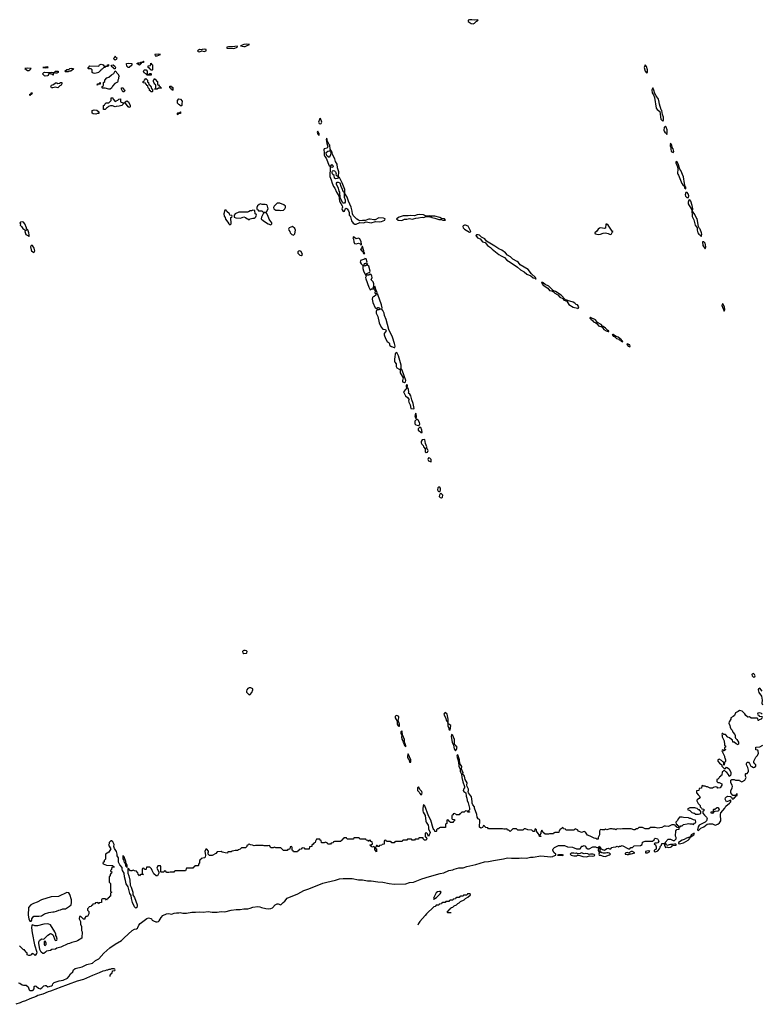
# Model space of a CAD drawing. Header units: inches. Extents: x 2701323 to 2964515, y 494916 to 722124.
# Tile 511 of 656: x 2831629 to 2843290, y 660769 to 676239. Entities that reach past the tile are written whole.
import ezdxf

# ---------------------------------------------------------------- set-up
doc = ezdxf.new("R2010")
doc.units = ezdxf.units.IN
doc.header["$MEASUREMENT"] = 0
for name, color, linetype in [('C8636', 7, 'Continuous'), ('C8637', 7, 'Continuous'), ('C8646', 7, 'Continuous'), ('C8647', 7, 'Continuous')]:
    doc.layers.add(name, color=color, linetype=linetype)

msp = doc.modelspace()

# ---------------------------------------------------------------- linework, layer by layer
at = {"layer": 'C8636', "color": 2, "elevation": 2}
for points in [[(2837870, 669958), (2837862, 669958), (2837831, 669930), (2837834, 669890), (2837850, 669873), (2837890, 669862), (2837897, 669863), (2837905, 669875), (2837910, 669890), (2837905, 669910), (2837885, 669945)], [(2837910, 669835), (2837888, 669810), (2837887, 669790), (2837923, 669763), (2837930, 669751), (2837947, 669753), (2837946, 669790), (2837930, 669834)], [(2837990, 669642), (2837950, 669637), (2837933, 669610), (2837935, 669590), (2837944, 669570), (2837965, 669550), (2837971, 669530), (2837997, 669497), (2837995, 669450), (2838010, 669437), (2838030, 669444), (2838041, 669470), (2838033, 669490), (2838017, 669510), (2838023, 669530), (2838002, 669582)], [(2838050, 669353), (2838038, 669330), (2838047, 669310), (2838090, 669294), (2838089, 669330), (2838070, 669349)], [(2838210, 668902), (2838197, 668883), (2838189, 668850), (2838201, 668830), (2838210, 668825), (2838230, 668826), (2838238, 668850), (2838234, 668870), (2838230, 668882)], [(2838247, 668793), (2838230, 668789), (2838219, 668770), (2838218, 668750), (2838230, 668734), (2838250, 668728), (2838270, 668738), (2838274, 668766), (2838270, 668776)], [(2835170, 666329), (2835150, 666329), (2835137, 666323), (2835125, 666310), (2835132, 666290), (2835150, 666281), (2835190, 666286), (2835195, 666290), (2835199, 666310), (2835190, 666322)], [(2835230, 665742), (2835211, 665729), (2835198, 665710), (2835191, 665690), (2835192, 665672), (2835230, 665632), (2835250, 665634), (2835275, 665670), (2835289, 665710), (2835288, 665728), (2835260, 665740)], [(2837550, 665305), (2837537, 665303), (2837526, 665290), (2837527, 665270), (2837558, 665218), (2837556, 665170), (2837570, 665146), (2837584, 665144), (2837590, 665134), (2837595, 665145), (2837594, 665170), (2837573, 665230), (2837583, 665270), (2837582, 665290)], [(2838310, 665353), (2838297, 665343), (2838291, 665330), (2838295, 665310), (2838315, 665275), (2838330, 665222), (2838338, 665218), (2838345, 665205), (2838350, 665174), (2838356, 665184), (2838355, 665250), (2838341, 665330)], [(2838370, 665169), (2838352, 665168), (2838350, 665142), (2838367, 665110), (2838370, 665094), (2838390, 665074), (2838397, 665150)], [(2837630, 665068), (2837612, 665050), (2837612, 665030), (2837627, 664990), (2837624, 664970), (2837630, 664934), (2837643, 664910), (2837650, 664882), (2837657, 664877), (2837670, 664834), (2837690, 664814), (2837694, 664830), (2837680, 664860), (2837673, 664890), (2837672, 664930), (2837642, 665002), (2837637, 665050)], [(2838410, 665006), (2838406, 664974), (2838421, 664890), (2838442, 664842), (2838450, 664782), (2838470, 664751), (2838490, 664772), (2838497, 664810), (2838470, 664841), (2838463, 664843), (2838456, 664856), (2838456, 664930), (2838432, 664992)], [(2837730, 664706), (2837724, 664696), (2837719, 664670), (2837721, 664650), (2837730, 664625), (2837738, 664618), (2837750, 664572), (2837770, 664574), (2837773, 664610)], [(2837890, 664188), (2837878, 664170), (2837875, 664130), (2837900, 664100), (2837910, 664079), (2837930, 664061), (2837942, 664070), (2837949, 664090), (2837941, 664110), (2837917, 664137)], [(2833250, 663106), (2833250, 663054), (2833261, 663041), (2833270, 662998), (2833277, 662997), (2833286, 662986), (2833290, 662942), (2833310, 662922), (2833316, 662924), (2833318, 662930), (2833316, 662956), (2833300, 662980), (2833298, 663010), (2833270, 663086)], [(2832370, 662527), (2832236, 662464), (2832124, 662456), (2831972, 662410), (2831905, 662375), (2831846, 662354), (2831802, 662330), (2831765, 662290), (2831761, 662170), (2831770, 662114), (2831790, 662074), (2831810, 662074), (2831818, 662090), (2831818, 662110), (2831828, 662130), (2831850, 662151), (2831870, 662156), (2831890, 662151), (2831930, 662151), (2831970, 662158), (2832018, 662190), (2832087, 662213), (2832150, 662223), (2832170, 662221), (2832209, 662231), (2832246, 662250), (2832270, 662251), (2832306, 662270), (2832350, 662271), (2832410, 662311), (2832435, 662330), (2832443, 662370), (2832443, 662410), (2832416, 662496), (2832398, 662518)], [(2838222, 662542), (2838190, 662537), (2838170, 662522), (2838130, 662446), (2838125, 662430), (2838130, 662414), (2838147, 662433), (2838173, 662447), (2838233, 662507), (2838248, 662530), (2838239, 662539)], [(2832030, 661766), (2832014, 661750), (2832014, 661710), (2832018, 661698), (2832030, 661694), (2832046, 661710), (2832046, 661730)]]:
    msp.add_lwpolyline(points, close=True, dxfattribs=at)
for points in [[(2837840, 670000), (2837850, 669974), (2837858, 670000)], [(2840000, 663446), (2839950, 663449), (2839930, 663442), (2839880, 663440), (2839847, 663467), (2839830, 663506), (2839814, 663470), (2839814, 663450), (2839794, 663430), (2839798, 663418), (2839813, 663413), (2839810, 663406), (2839790, 663406), (2839788, 663430), (2839768, 663450), (2839746, 663490), (2839746, 663510), (2839730, 663526), (2839718, 663522), (2839714, 663490), (2839710, 663486), (2839690, 663486), (2839670, 663506), (2839610, 663508), (2839570, 663526), (2839550, 663526), (2839530, 663506), (2839450, 663506), (2839430, 663526), (2839370, 663526), (2839330, 663486), (2839310, 663506), (2839290, 663506), (2839282, 663522), (2839270, 663526), (2839250, 663518), (2839230, 663518), (2839210, 663526), (2838990, 663526), (2838982, 663542), (2838950, 663546), (2838926, 663570), (2838910, 663578), (2838894, 663546), (2838870, 663536), (2838850, 663550), (2838848, 663592), (2838856, 663616), (2838856, 663656), (2838849, 663670), (2838830, 663684), (2838810, 663709), (2838806, 663750), (2838770, 663848), (2838769, 663870), (2838744, 663904), (2838732, 663930), (2838735, 663955), (2838723, 664030), (2838677, 664090), (2838673, 664110), (2838677, 664130), (2838675, 664150), (2838653, 664190), (2838649, 664210), (2838654, 664250), (2838623, 664303), (2838612, 664352), (2838588, 664388), (2838593, 664410), (2838576, 664436), (2838568, 664468), (2838570, 664506), (2838542, 664550), (2838537, 664610), (2838510, 664686), (2838498, 664682), (2838494, 664666), (2838517, 664577), (2838525, 664510), (2838543, 664463), (2838548, 664428), (2838564, 664384), (2838571, 664330), (2838586, 664266), (2838611, 664191), (2838611, 664170), (2838598, 664150), (2838592, 664130), (2838602, 664110), (2838634, 664090), (2838639, 664039), (2838650, 664010), (2838654, 663970), (2838670, 663932), (2838691, 663850), (2838690, 663826), (2838674, 663810), (2838678, 663798), (2838690, 663794), (2838691, 663789), (2838690, 663786), (2838670, 663786), (2838662, 663802), (2838630, 663806), (2838610, 663786), (2838570, 663786), (2838553, 663767), (2838538, 663762), (2838530, 663746), (2838490, 663746), (2838476, 663756), (2838450, 663766), (2838438, 663762), (2838433, 663747), (2838418, 663742), (2838414, 663730), (2838414, 663690), (2838418, 663678), (2838450, 663674), (2838454, 663670), (2838454, 663650), (2838438, 663642), (2838433, 663627), (2838390, 663626), (2838382, 663642), (2838367, 663647), (2838362, 663662), (2838350, 663666), (2838338, 663662), (2838334, 663650), (2838334, 663610), (2838318, 663602), (2838314, 663590), (2838313, 663547), (2838230, 663546), (2838218, 663542), (2838210, 663526), (2838190, 663526), (2838174, 663510), (2838174, 663490), (2838170, 663486), (2838150, 663486), (2838144, 663504), (2838130, 663515), (2838121, 663530), (2838084, 663664), (2838049, 663729), (2837990, 663886), (2837970, 663906), (2837961, 663850), (2837961, 663810), (2837966, 663790), (2837997, 663737), (2838006, 663646), (2838011, 663630), (2838041, 663581), (2838047, 663553), (2838046, 663526), (2838073, 663470), (2838070, 663450), (2838056, 663430), (2838050, 663406), (2838030, 663446), (2838010, 663466), (2837994, 663450), (2837994, 663410), (2837998, 663398), (2838013, 663393), (2838022, 663370), (2838010, 663346), (2837986, 663350), (2837966, 663370), (2837962, 663382), (2837950, 663386), (2837910, 663386), (2837898, 663382), (2837890, 663366), (2837850, 663366), (2837838, 663362), (2837830, 663346), (2837790, 663346), (2837782, 663362), (2837770, 663366), (2837730, 663366), (2837718, 663362), (2837710, 663346), (2837650, 663346), (2837638, 663342), (2837634, 663326), (2837530, 663326), (2837518, 663322), (2837510, 663306), (2837470, 663306), (2837462, 663322), (2837450, 663326), (2837390, 663326), (2837382, 663342), (2837370, 663346), (2837358, 663342), (2837354, 663330), (2837353, 663287), (2837318, 663282), (2837313, 663267), (2837278, 663262), (2837270, 663246), (2837250, 663246), (2837242, 663262), (2837230, 663266), (2837214, 663230), (2837218, 663218), (2837232, 663212), (2837230, 663166), (2837222, 663182), (2837208, 663190), (2837206, 663230), (2837190, 663246), (2837170, 663238), (2837148, 663248), (2837142, 663262), (2837128, 663270), (2837130, 663274), (2837150, 663272), (2837168, 663290), (2837162, 663322), (2837147, 663327), (2837130, 663346), (2837118, 663342), (2837110, 663326), (2837102, 663342), (2837070, 663346), (2837062, 663362), (2837050, 663366), (2836970, 663366), (2836962, 663382), (2836950, 663386), (2836890, 663386), (2836878, 663382), (2836870, 663366), (2836770, 663366), (2836762, 663382), (2836730, 663386), (2836718, 663382), (2836713, 663367), (2836698, 663362), (2836693, 663347), (2836678, 663342), (2836670, 663326), (2836570, 663326), (2836558, 663322), (2836550, 663306), (2836518, 663302), (2836510, 663286), (2836470, 663286), (2836462, 663302), (2836430, 663318), (2836410, 663306), (2836370, 663306), (2836366, 663310), (2836362, 663342), (2836347, 663347), (2836342, 663362), (2836330, 663366), (2836290, 663366), (2836272, 663330), (2836271, 663309), (2836250, 663298), (2836237, 663283), (2836214, 663270), (2836214, 663250), (2836210, 663246), (2836178, 663242), (2836173, 663207), (2836110, 663206), (2836102, 663222), (2836070, 663226), (2836058, 663222), (2836050, 663206), (2836018, 663202), (2836013, 663187), (2835998, 663182), (2835990, 663166), (2835930, 663166), (2835922, 663182), (2835906, 663190), (2835906, 663230), (2835902, 663242), (2835890, 663246), (2835878, 663242), (2835873, 663207), (2835838, 663202), (2835830, 663186), (2835770, 663186), (2835727, 663227), (2835653, 663227), (2835630, 663238), (2835610, 663228), (2835570, 663228), (2835550, 663266), (2835530, 663258), (2835470, 663258), (2835450, 663266), (2835330, 663266), (2835310, 663258), (2835286, 663270), (2835255, 663275), (2835230, 663286), (2835218, 663282), (2835213, 663267), (2835198, 663262), (2835193, 663247), (2835172, 663228), (2835110, 663226), (2835090, 663206), (2835064, 663196), (2835050, 663186), (2835010, 663186), (2834990, 663178), (2834964, 663176), (2834950, 663166), (2834910, 663166), (2834898, 663162), (2834890, 663146), (2834853, 663147), (2834836, 663156), (2834810, 663158), (2834790, 663168), (2834730, 663166), (2834710, 663138), (2834650, 663108), (2834607, 663107), (2834586, 663130), (2834586, 663150), (2834596, 663164), (2834596, 663176), (2834570, 663206), (2834550, 663206), (2834544, 663196), (2834538, 663170), (2834546, 663110), (2834540, 663080), (2834532, 663068), (2834478, 663062), (2834474, 663046), (2834454, 663030), (2834454, 662990), (2834434, 662970), (2834434, 662950), (2834430, 662946), (2834390, 662946), (2834378, 662942), (2834373, 662927), (2834358, 662922), (2834350, 662906), (2834250, 662906), (2834230, 662866), (2834070, 662866), (2834058, 662862), (2834050, 662846), (2833990, 662846), (2833970, 662838), (2833940, 662840), (2833927, 662847), (2833922, 662862), (2833910, 662866), (2833898, 662862), (2833890, 662846), (2833850, 662846), (2833846, 662850), (2833846, 662930), (2833842, 662942), (2833810, 662946), (2833798, 662942), (2833782, 662910), (2833814, 662850), (2833814, 662830), (2833791, 662789), (2833770, 662789), (2833737, 662817), (2833708, 662870), (2833699, 662899), (2833690, 662908), (2833670, 662926), (2833630, 662926), (2833618, 662922), (2833614, 662890), (2833610, 662886), (2833587, 662887), (2833582, 662902), (2833570, 662906), (2833558, 662902), (2833554, 662890), (2833554, 662830), (2833558, 662818), (2833574, 662810), (2833570, 662806), (2833530, 662806), (2833518, 662802), (2833510, 662786), (2833502, 662802), (2833487, 662807), (2833482, 662842), (2833467, 662847), (2833462, 662862), (2833430, 662866), (2833410, 662878), (2833392, 662868), (2833370, 662866), (2833330, 662906), (2833325, 662895), (2833326, 662830), (2833345, 662785), (2833358, 662718), (2833363, 662643), (2833379, 662610), (2833406, 662530), (2833403, 662490), (2833430, 662447), (2833472, 662330), (2833475, 662310), (2833470, 662289), (2833450, 662279), (2833430, 662301), (2833399, 662370), (2833383, 662430), (2833380, 662480), (2833360, 662510), (2833332, 662612), (2833302, 662662), (2833292, 662712), (2833272, 662770), (2833267, 662830), (2833242, 662870), (2833236, 662890), (2833237, 662917), (2833201, 662961), (2833182, 663002), (2833178, 663070), (2833161, 663101), (2833160, 663130), (2833150, 663170), (2833130, 663202), (2833115, 663215), (2833109, 663249), (2833110, 663279), (2833090, 663319), (2833070, 663338), (2833062, 663338), (2833034, 663310), (2833032, 663290), (2833022, 663270), (2833062, 663210), (2833030, 663158), (2832974, 663130), (2832974, 663050), (2832954, 663030), (2832953, 663007), (2832934, 662990), (2832938, 662978), (2832990, 662954), (2833090, 662952), (2833098, 662938), (2833114, 662930), (2833110, 662926), (2833078, 662922), (2833072, 662888), (2833054, 662870), (2833058, 662858), (2833074, 662850), (2833072, 662830), (2833058, 662822), (2833052, 662808), (2833051, 662790), (2833032, 662770), (2833034, 662690), (2833053, 662667), (2833054, 662550), (2833058, 662538), (2833074, 662530), (2833058, 662522), (2833054, 662510), (2833054, 662470), (2833038, 662462), (2833033, 662447), (2833018, 662442), (2833013, 662427), (2832998, 662422), (2832990, 662406), (2832982, 662422), (2832970, 662426), (2832930, 662426), (2832918, 662422), (2832914, 662410), (2832914, 662370), (2832910, 662366), (2832878, 662362), (2832870, 662348), (2832862, 662362), (2832850, 662366), (2832818, 662362), (2832810, 662346), (2832778, 662342), (2832773, 662327), (2832758, 662322), (2832750, 662306), (2832718, 662302), (2832714, 662290), (2832694, 662270), (2832694, 662250), (2832713, 662227), (2832712, 662188), (2832694, 662150), (2832690, 662146), (2832670, 662146), (2832654, 662130), (2832653, 662107), (2832630, 662106), (2832590, 662148), (2832570, 662146), (2832565, 662110), (2832585, 662070), (2832586, 662026), (2832601, 661990), (2832601, 661930), (2832611, 661910), (2832611, 661869), (2832602, 661850), (2832602, 661810), (2832534, 661766), (2832510, 661754), (2832450, 661742), (2832410, 661722), (2832383, 661717), (2832275, 661665), (2832214, 661650), (2832190, 661637), (2832134, 661630), (2832110, 661614), (2832050, 661602), (2832032, 661590), (2832010, 661566), (2831990, 661566), (2831964, 661590), (2831945, 661630), (2831929, 661730), (2831929, 661751), (2831938, 661770), (2831970, 661796), (2832010, 661792), (2832070, 661854), (2832110, 661879), (2832130, 661878), (2832146, 661866), (2832156, 661856), (2832182, 661782), (2832190, 661772), (2832210, 661774), (2832215, 661790), (2832214, 661810), (2832210, 661826), (2832195, 661850), (2832194, 661870), (2832182, 661910), (2832110, 662018), (2832089, 662029), (2832070, 662034), (2832010, 662029), (2831910, 662001), (2831864, 662004), (2831830, 662018), (2831822, 662010), (2831816, 661970), (2831823, 661890), (2831862, 661702), (2831896, 661590), (2831894, 661566), (2831870, 661538), (2831850, 661558), (2831830, 661566), (2831818, 661562), (2831810, 661546), (2831790, 661538), (2831770, 661538), (2831748, 661548), (2831746, 661570), (2831726, 661590), (2831722, 661602), (2831707, 661607), (2831702, 661622), (2831687, 661627), (2831627, 661687)], [(2831610, 661107), (2831630, 661101), (2831670, 661076), (2831690, 661071), (2831732, 661072), (2831762, 661042), (2831778, 660998), (2831790, 660986), (2831830, 660986), (2831838, 660990), (2831854, 661010), (2831858, 661050), (2831870, 661058), (2831890, 661055), (2831923, 661023), (2831950, 661011), (2831975, 661025), (2832010, 661059), (2832030, 661065), (2832042, 661062), (2832070, 661042), (2832130, 661058), (2832142, 661070), (2832150, 661091), (2832170, 661111), (2832250, 661140), (2832310, 661147), (2832379, 661181), (2832408, 661210), (2832429, 661250), (2832462, 661278), (2832476, 661310), (2832498, 661330), (2832610, 661360), (2832685, 661395), (2832770, 661416), (2832821, 661459), (2832870, 661485), (2832948, 661572), (2833045, 661655), (2833126, 661714), (2833230, 661771), (2833270, 661814), (2833396, 661930), (2833430, 661948), (2833465, 661955), (2833477, 661963), (2833486, 661974), (2833498, 662010), (2833520, 662040), (2833625, 662115), (2833650, 662126), (2833690, 662119), (2833701, 662110), (2833711, 662091), (2833730, 662078), (2833766, 662066), (2833790, 662066), (2833810, 662071), (2833820, 662080), (2833849, 662131), (2833877, 662163), (2833935, 662190), (2833970, 662198), (2834010, 662187), (2834030, 662191), (2834057, 662203), (2834090, 662208), (2834130, 662206), (2834150, 662211), (2834190, 662203), (2834250, 662202), (2834330, 662215), (2834390, 662214), (2834450, 662222), (2834510, 662217), (2834590, 662225), (2834650, 662215), (2834730, 662214), (2834790, 662226), (2834850, 662221), (2834950, 662250), (2835030, 662260), (2835090, 662259), (2835150, 662270), (2835210, 662270), (2835250, 662279), (2835290, 662295), (2835368, 662308), (2835401, 662301), (2835428, 662288), (2835495, 662275), (2835530, 662270), (2835570, 662273), (2835598, 662282), (2835641, 662330), (2835670, 662345), (2835690, 662347), (2835730, 662332), (2835765, 662370), (2835792, 662388), (2835830, 662437), (2835995, 662505), (2836090, 662559), (2836170, 662581), (2836390, 662670), (2836450, 662690), (2836590, 662721), (2836650, 662739), (2836710, 662747), (2836850, 662744), (2836950, 662726), (2837010, 662723), (2837090, 662710), (2837150, 662709), (2837250, 662694), (2837330, 662690), (2837430, 662666), (2837510, 662655), (2837690, 662664), (2837750, 662680), (2837811, 662689), (2837942, 662738), (2838064, 662776), (2838230, 662824), (2838290, 662833), (2838368, 662872), (2838430, 662881), (2838450, 662894), (2838526, 662914), (2838590, 662912), (2838650, 662936), (2838793, 662967), (2838930, 663005), (2838990, 663011), (2839070, 663030), (2839227, 663053), (2839290, 663072), (2839350, 663063), (2839470, 663064), (2839512, 663068), (2839586, 663066), (2839650, 663082), (2839690, 663079), (2839810, 663099), (2839970, 663088), (2840000, 663093)], [(2840000, 663187), (2839998, 663190), (2840000, 663194)], [(2838404, 662204), (2838350, 662206), (2838346, 662210), (2838346, 662230), (2838362, 662238), (2838368, 662252), (2838382, 662258), (2838390, 662274), (2838402, 662278), (2838406, 662290), (2838430, 662294), (2838450, 662314), (2838486, 662330), (2838510, 662354), (2838530, 662362), (2838550, 662382), (2838606, 662410), (2838627, 662433), (2838666, 662450), (2838706, 662490), (2838702, 662502), (2838670, 662506), (2838658, 662502), (2838650, 662486), (2838610, 662486), (2838598, 662482), (2838590, 662466), (2838550, 662466), (2838538, 662462), (2838530, 662446), (2838490, 662446), (2838478, 662442), (2838473, 662427), (2838438, 662422), (2838430, 662406), (2838390, 662406), (2838378, 662402), (2838370, 662386), (2838330, 662386), (2838318, 662382), (2838310, 662366), (2838270, 662366), (2838258, 662362), (2838253, 662347), (2838218, 662342), (2838210, 662326), (2838170, 662326), (2838153, 662307), (2838130, 662298), (2838018, 662190), (2837998, 662162), (2837911, 662070), (2837890, 662038), (2837882, 662010)], [(2833047, 661207), (2833047, 661233), (2833062, 661238), (2833067, 661253), (2833082, 661258), (2833087, 661293), (2833122, 661298), (2833126, 661310), (2833122, 661322), (2833110, 661326), (2833070, 661326), (2833050, 661318), (2833030, 661318), (2833010, 661306), (2832990, 661306), (2832965, 661295), (2832934, 661290), (2832878, 661262), (2832770, 661221), (2832630, 661159), (2832532, 661130), (2832250, 661025), (2832221, 661019), (2832110, 660974), (2832075, 660965), (2831990, 660929), (2831915, 660905), (2831890, 660889), (2831790, 660855), (2831718, 660822), (2831670, 660809), (2831634, 660790), (2831570, 660769)]]:
    msp.add_lwpolyline(points, dxfattribs=at)
at = {"layer": 'C8637', "color": 2}
for points, elevation in [([(2838730, 676239), (2838690, 676237), (2838672, 676230), (2838672, 676210), (2838720, 676180), (2838750, 676176), (2838770, 676185), (2838802, 676218), (2838826, 676230), (2838810, 676238), (2838770, 676234)], 2), ([(2834530, 675775), (2834494, 675770), (2834490, 675766), (2834450, 675769), (2834421, 675750), (2834430, 675741), (2834450, 675735), (2834490, 675748), (2834530, 675742), (2834550, 675748), (2834558, 675750), (2834558, 675770)], 2), ([(2835042, 675822), (2834970, 675812), (2834910, 675815), (2834882, 675810), (2834882, 675790), (2834990, 675788), (2835048, 675810)], 2), ([(2835190, 675855), (2835150, 675849), (2835094, 675830), (2835150, 675817), (2835170, 675819), (2835190, 675828), (2835238, 675850)], 2), ([(2833130, 675666), (2833122, 675650), (2833110, 675642), (2833103, 675630), (2833110, 675621), (2833130, 675611), (2833150, 675618), (2833157, 675630), (2833135, 675650)], 2), ([(2833810, 675700), (2833752, 675690), (2833754, 675670), (2833790, 675669), (2833838, 675690)], 2), ([(2831750, 675477), (2831712, 675470), (2831750, 675442), (2831770, 675442), (2831790, 675449), (2831808, 675470)], 2), ([(2832070, 675498), (2831994, 675490), (2832030, 675483), (2832070, 675488), (2832074, 675490)], 2), ([(2832350, 675418), (2832338, 675430), (2832370, 675456), (2832402, 675458), (2832418, 675470), (2832450, 675477), (2832472, 675470), (2832464, 675456), (2832430, 675429), (2832410, 675428), (2832390, 675418)], -2), ([(2832970, 675511), (2833006, 675514), (2833010, 675531), (2833034, 675530), (2833018, 675522), (2833010, 675506), (2832978, 675502), (2832970, 675486), (2832950, 675486), (2832930, 675466), (2832918, 675462), (2832914, 675450), (2832898, 675442), (2832894, 675430), (2832878, 675422), (2832870, 675409), (2832810, 675395), (2832780, 675400), (2832766, 675410), (2832766, 675450), (2832750, 675466), (2832710, 675466), (2832706, 675470), (2832706, 675490), (2832719, 675501), (2832722, 675510), (2832730, 675512), (2832869, 675511), (2832883, 675530), (2832910, 675542), (2832939, 675530), (2832950, 675516)], -2), ([(2833110, 675466), (2833100, 675480), (2833066, 675510), (2833076, 675524), (2833094, 675530), (2833122, 675510), (2833131, 675490), (2833130, 675466)], -2), ([(2833330, 675488), (2833309, 675509), (2833308, 675550), (2833330, 675556), (2833391, 675551), (2833390, 675526), (2833350, 675488)], -2), ([(2833510, 675526), (2833468, 675552), (2833490, 675562), (2833518, 675562), (2833530, 675572), (2833562, 675578), (2833566, 675590), (2833574, 675590), (2833571, 675569), (2833538, 675562), (2833534, 675550)], -2), ([(2833650, 675374), (2833662, 675378), (2833670, 675394), (2833690, 675394), (2833694, 675390), (2833694, 675370), (2833690, 675366), (2833627, 675367), (2833622, 675382), (2833585, 675405), (2833575, 675430), (2833578, 675442), (2833590, 675454), (2833613, 675453), (2833632, 675432), (2833633, 675393), (2833638, 675378)], -2), ([(2833710, 675446), (2833687, 675447), (2833682, 675462), (2833670, 675466), (2833662, 675482), (2833646, 675490), (2833647, 675513), (2833682, 675518), (2833686, 675550), (2833690, 675554), (2833698, 675538), (2833714, 675530), (2833714, 675450)], -2), ([(2832190, 675398), (2832170, 675406), (2832158, 675402), (2832154, 675370), (2832150, 675366), (2832142, 675382), (2832110, 675386), (2832102, 675402), (2832090, 675406), (2832084, 675396), (2832076, 675364), (2832064, 675356), (2832030, 675354), (2832019, 675359), (2831989, 675390), (2832008, 675410), (2832025, 675415), (2832069, 675411), (2832130, 675415), (2832169, 675411), (2832190, 675432), (2832234, 675430), (2832234, 675410), (2832210, 675398)], -2), ([(2833030, 675148), (2832970, 675166), (2832930, 675166), (2832926, 675170), (2832926, 675190), (2832942, 675198), (2832946, 675210), (2832946, 675250), (2832966, 675270), (2832966, 675290), (2832996, 675324), (2833030, 675338), (2833070, 675371), (2833108, 675392), (2833130, 675434), (2833170, 675391), (2833191, 675350), (2833182, 675330), (2833182, 675310), (2833172, 675290), (2833172, 675268), (2833164, 675256), (2833125, 675235), (2833085, 675195), (2833070, 675166), (2833050, 675148)], -2), ([(2833690, 675106), (2833682, 675122), (2833667, 675127), (2833666, 675150), (2833646, 675170), (2833642, 675202), (2833627, 675207), (2833622, 675222), (2833607, 675227), (2833602, 675242), (2833570, 675246), (2833566, 675250), (2833566, 675270), (2833582, 675278), (2833586, 675290), (2833610, 675314), (2833634, 675290), (2833638, 675258), (2833651, 675251), (2833658, 675218), (2833670, 675214), (2833678, 675198), (2833690, 675194), (2833698, 675158), (2833714, 675150), (2833714, 675110), (2833710, 675106)], -2), ([(2833750, 675146), (2833746, 675150), (2833762, 675158), (2833766, 675170), (2833766, 675210), (2833762, 675222), (2833750, 675226), (2833740, 675240), (2833728, 675270), (2833728, 675290), (2833742, 675298), (2833750, 675314), (2833758, 675298), (2833773, 675293), (2833778, 675278), (2833794, 675270), (2833794, 675230), (2833798, 675218), (2833810, 675214), (2833818, 675198), (2833834, 675190), (2833838, 675178), (2833854, 675170), (2833850, 675166), (2833810, 675166), (2833790, 675146)], -2), ([(2832230, 675169), (2832190, 675179), (2832151, 675169), (2832129, 675169), (2832118, 675190), (2832126, 675210), (2832158, 675222), (2832190, 675245), (2832210, 675245), (2832230, 675238), (2832256, 675244), (2832270, 675251), (2832291, 675251), (2832292, 675230), (2832282, 675210), (2832261, 675199)], -2), ([(2832850, 675208), (2832846, 675210), (2832850, 675234), (2832882, 675238), (2832886, 675250), (2832894, 675250), (2832893, 675227), (2832858, 675222)], -2), ([(2833270, 675106), (2833248, 675108), (2833229, 675150), (2833229, 675171), (2833252, 675170), (2833265, 675145), (2833278, 675130)], -2), ([(2834030, 675126), (2834022, 675142), (2834006, 675150), (2834002, 675162), (2833986, 675170), (2833987, 675193), (2834010, 675194), (2834018, 675178), (2834032, 675172), (2834034, 675130)], -2), ([(2831790, 675046), (2831786, 675050), (2831786, 675070), (2831807, 675073), (2831810, 675091), (2831832, 675092), (2831832, 675088), (2831818, 675082), (2831810, 675066), (2831798, 675062)], -2), ([(2833130, 674954), (2833142, 674958), (2833148, 674972), (2833170, 674974), (2833188, 674992), (2833210, 674994), (2833214, 674990), (2833214, 674950), (2833250, 674934), (2833282, 674938), (2833286, 674950), (2833310, 674965), (2833336, 674950), (2833362, 674890), (2833362, 674870), (2833356, 674864), (2833350, 674862), (2833330, 674869), (2833290, 674926), (2833270, 674926), (2833258, 674922), (2833254, 674910), (2833231, 674889), (2833190, 674879), (2833145, 674875), (2833130, 674869), (2833087, 674887), (2833053, 674887), (2833025, 674875), (2833010, 674858), (2832992, 674848), (2832970, 674828), (2832950, 674826), (2832946, 674830), (2832946, 674890), (2832962, 674898), (2832966, 674910), (2832988, 674932), (2833030, 674934), (2833066, 674970), (2833066, 675010), (2833070, 675012), (2833092, 675012), (2833094, 674990)], -2), ([(2834170, 674886), (2834147, 674887), (2834142, 674902), (2834127, 674907), (2834108, 674928), (2834106, 674970), (2834130, 674994), (2834154, 674990), (2834180, 674960), (2834182, 674950), (2834174, 674930), (2834174, 674890)], -2), ([(2832824, 674756), (2832780, 674760), (2832768, 674770), (2832768, 674812), (2832796, 674824), (2832840, 674820), (2832874, 674790), (2832874, 674770), (2832870, 674768), (2832850, 674768)], -2), ([(2834110, 674746), (2834106, 674750), (2834106, 674770), (2834110, 674774), (2834142, 674778), (2834147, 674793), (2834153, 674793), (2834153, 674767), (2834118, 674762)], -2), ([(2836350, 674688), (2836338, 674682), (2836338, 674670), (2836319, 674630), (2836331, 674610), (2836350, 674601), (2836364, 674610), (2836372, 674630)], 2), ([(2836310, 674488), (2836298, 674470), (2836310, 674442), (2836330, 674422), (2836331, 674450), (2836320, 674460)], 2), ([(2836450, 674378), (2836443, 674357), (2836450, 674294), (2836459, 674279), (2836468, 674250), (2836457, 674223), (2836412, 674210), (2836404, 674196), (2836412, 674150), (2836412, 674110), (2836421, 674090), (2836443, 674063), (2836490, 673941), (2836510, 673932), (2836530, 673966), (2836546, 673950), (2836553, 673930), (2836530, 673918), (2836510, 673928), (2836504, 673916), (2836498, 673778), (2836522, 673722), (2836535, 673670), (2836557, 673617), (2836579, 673590), (2836605, 673530), (2836639, 673470), (2836648, 673390), (2836692, 673312), (2836696, 673296), (2836687, 673270), (2836691, 673250), (2836708, 673228), (2836726, 673230), (2836729, 673231), (2836745, 673275), (2836750, 673279), (2836770, 673268), (2836794, 673234), (2836800, 673210), (2836800, 673170), (2836816, 673156), (2836823, 673143), (2836840, 673080), (2836864, 673044), (2836890, 673027), (2836910, 673024), (2836970, 673051), (2837030, 673047), (2837070, 673064), (2837150, 673048), (2837214, 673066), (2837276, 673064), (2837310, 673070), (2837362, 673090), (2837369, 673110), (2837340, 673120), (2837270, 673125), (2837210, 673097), (2837190, 673095), (2837130, 673106), (2837110, 673106), (2837056, 673084), (2837010, 673086), (2836970, 673079), (2836950, 673087), (2836924, 673104), (2836890, 673134), (2836865, 673165), (2836855, 673190), (2836851, 673230), (2836834, 673294), (2836792, 673390), (2836773, 673453), (2836735, 673510), (2836733, 673573), (2836695, 673675), (2836686, 673686), (2836650, 673758), (2836630, 673758), (2836617, 673743), (2836590, 673738), (2836573, 673750), (2836569, 673790), (2836547, 673807), (2836536, 673830), (2836536, 673850), (2836540, 673860), (2836550, 673868), (2836570, 673867), (2836590, 673850), (2836596, 673830), (2836593, 673810), (2836597, 673797), (2836630, 673778), (2836637, 673783), (2836639, 673850), (2836621, 673910), (2836615, 673970), (2836590, 674010), (2836575, 674055), (2836542, 674122), (2836531, 674171), (2836518, 674178), (2836506, 674206), (2836497, 674270), (2836484, 674284), (2836470, 674322), (2836464, 674324)], 2), ([(2836490, 674075), (2836469, 674089), (2836448, 674110), (2836439, 674150), (2836467, 674173), (2836490, 674179), (2836498, 674178), (2836507, 674167), (2836512, 674152), (2836511, 674110)], 2), ([(2836730, 673355), (2836710, 673356), (2836702, 673362), (2836660, 673440), (2836654, 673530), (2836646, 673546), (2836634, 673594), (2836605, 673650), (2836602, 673670), (2836615, 673685), (2836630, 673688), (2836658, 673678), (2836670, 673622), (2836694, 673574), (2836703, 673543), (2836722, 673522), (2836723, 673450), (2836741, 673410), (2836737, 673370)], 2), ([(2835410, 673346), (2835390, 673338), (2835365, 673315), (2835354, 673290), (2835354, 673270), (2835358, 673258), (2835373, 673253), (2835378, 673238), (2835390, 673234), (2835430, 673234), (2835450, 673214), (2835490, 673214), (2835502, 673218), (2835528, 673270), (2835522, 673310), (2835510, 673328), (2835485, 673335), (2835436, 673336)], 2), ([(2835670, 673358), (2835625, 673310), (2835616, 673290), (2835618, 673270), (2835650, 673247), (2835710, 673246), (2835730, 673241), (2835770, 673245), (2835794, 673266), (2835802, 673290), (2835802, 673310), (2835778, 673330), (2835715, 673355)], 2), ([(2834870, 673249), (2834850, 673248), (2834834, 673190), (2834839, 673150), (2834854, 673130), (2834863, 673103), (2834897, 673057), (2834911, 673030), (2834930, 673016), (2834940, 673020), (2834949, 673031), (2834946, 673130), (2834962, 673138), (2834966, 673150), (2834962, 673162), (2834930, 673166), (2834922, 673190), (2834884, 673224)], 2), ([(2835290, 673246), (2835270, 673238), (2835250, 673238), (2835220, 673220), (2835204, 673216), (2835070, 673215), (2835014, 673190), (2834994, 673170), (2834998, 673138), (2835024, 673124), (2835098, 673122), (2835150, 673142), (2835174, 673130), (2835193, 673113), (2835212, 673112), (2835230, 673094), (2835248, 673112), (2835267, 673113), (2835290, 673122), (2835310, 673122), (2835326, 673130), (2835336, 673144), (2835346, 673170), (2835342, 673182), (2835328, 673188), (2835322, 673242)], 2), ([(2835490, 673206), (2835458, 673202), (2835424, 673136), (2835422, 673110), (2835458, 673078), (2835530, 673032), (2835570, 673014), (2835586, 673030), (2835586, 673050), (2835570, 673066), (2835558, 673090), (2835545, 673105), (2835523, 673163), (2835502, 673202)], 2), ([(2837910, 673178), (2837870, 673173), (2837830, 673158), (2837770, 673162), (2837730, 673155), (2837650, 673156), (2837590, 673137), (2837546, 673110), (2837570, 673088), (2837630, 673084), (2837670, 673103), (2837710, 673106), (2837750, 673117), (2837790, 673107), (2837810, 673109), (2837850, 673122), (2837890, 673124), (2837950, 673136), (2837970, 673131), (2838010, 673147), (2838030, 673148), (2838070, 673141), (2838090, 673142), (2838102, 673130), (2838150, 673120), (2838210, 673099), (2838250, 673098), (2838274, 673090), (2838310, 673088), (2838315, 673090), (2838298, 673110), (2838250, 673117), (2838228, 673130), (2838150, 673152), (2838092, 673152), (2838070, 673159), (2838010, 673154), (2837970, 673171)], 2), ([(2831670, 673062), (2831642, 673058), (2831632, 673050), (2831642, 673030), (2831638, 673010), (2831658, 672990), (2831679, 672959), (2831710, 672938), (2831734, 672934), (2831718, 672922), (2831711, 672910), (2831718, 672878), (2831726, 672866), (2831765, 672845), (2831770, 672834), (2831776, 672844), (2831779, 672861), (2831774, 672890), (2831756, 672936), (2831750, 672942), (2831742, 672942), (2831735, 672955), (2831734, 672970), (2831709, 673030), (2831690, 673058)], 2), ([(2835910, 672989), (2835862, 672970), (2835852, 672950), (2835853, 672933), (2835872, 672910), (2835874, 672890), (2835904, 672864), (2835930, 672854), (2835950, 672874), (2835959, 672930), (2835950, 672959)], 2), ([(2838630, 673010), (2838611, 673009), (2838590, 673002), (2838585, 672990), (2838595, 672970), (2838613, 672950), (2838690, 672902), (2838710, 672906), (2838713, 672910), (2838694, 672954), (2838670, 672997)], 2), ([(2836870, 672829), (2836862, 672810), (2836871, 672791), (2836875, 672750), (2836885, 672725), (2836910, 672717), (2836950, 672728), (2836975, 672715), (2836990, 672698), (2836997, 672710), (2836989, 672750), (2836970, 672794), (2836950, 672806), (2836910, 672798)], 2), ([(2838830, 672860), (2838810, 672859), (2838801, 672859), (2838791, 672850), (2838819, 672810), (2838858, 672798), (2838898, 672750), (2838937, 672737), (2838973, 672690), (2839021, 672661), (2839050, 672632), (2839150, 672550), (2839187, 672527), (2839241, 672501), (2839280, 672460), (2839332, 672432), (2839448, 672350), (2839491, 672310), (2839550, 672280), (2839590, 672239), (2839653, 672213), (2839690, 672185), (2839717, 672177), (2839730, 672167), (2839738, 672170), (2839733, 672173), (2839729, 672190), (2839668, 672248), (2839613, 672313), (2839488, 672388), (2839462, 672422), (2839440, 672440), (2839370, 672474), (2839334, 672514), (2839290, 672539), (2839258, 672578), (2839198, 672618), (2839150, 672639), (2839090, 672683), (2838960, 672760), (2838934, 672794), (2838880, 672820), (2838850, 672852)], 2), ([(2831830, 672689), (2831810, 672689), (2831801, 672670), (2831810, 672622), (2831816, 672610), (2831850, 672582), (2831856, 672584), (2831865, 672610), (2831856, 672650)], 2), ([(2837010, 672678), (2837005, 672675), (2836997, 672643), (2836987, 672633), (2836974, 672630), (2836990, 672625), (2837001, 672610), (2837019, 672599), (2837030, 672565), (2837038, 672562), (2837046, 672570), (2837036, 672576), (2837034, 672610)], 2), ([(2836030, 672609), (2836010, 672602), (2835998, 672590), (2835998, 672570), (2836030, 672542), (2836050, 672532), (2836068, 672550), (2836050, 672598)], 2), ([(2837050, 672486), (2837042, 672478), (2836982, 672458), (2836978, 672450), (2836977, 672430), (2836990, 672405), (2837015, 672375), (2837018, 672330), (2837030, 672291), (2837050, 672245), (2837066, 672226), (2837067, 672210), (2837061, 672190), (2837066, 672166), (2837110, 672035), (2837130, 671997), (2837152, 672008), (2837170, 672009), (2837186, 672010), (2837178, 672030), (2837188, 672052), (2837190, 672090), (2837179, 672119), (2837150, 672150), (2837163, 672190), (2837160, 672210), (2837150, 672237), (2837130, 672241), (2837110, 672226), (2837085, 672225), (2837078, 672230), (2837079, 672250), (2837128, 672270), (2837132, 672290), (2837110, 672368), (2837095, 672375), (2837090, 672406), (2837064, 672376), (2837051, 672369), (2837035, 672390), (2837049, 672410), (2837082, 672418), (2837084, 672430), (2837070, 672484)], 2), ([(2837210, 672048), (2837198, 672042), (2837191, 672010), (2837200, 672000), (2837212, 671972), (2837208, 671948), (2837226, 671930), (2837219, 671910), (2837195, 671890), (2837177, 671883), (2837168, 671872), (2837164, 671850), (2837175, 671795), (2837210, 671711), (2837230, 671701), (2837250, 671718), (2837258, 671718), (2837270, 671714), (2837271, 671711), (2837294, 671690), (2837270, 671678), (2837242, 671678), (2837231, 671669), (2837226, 671654), (2837228, 671630), (2837254, 671574), (2837276, 671476), (2837307, 671407), (2837330, 671378), (2837372, 671370), (2837379, 671359), (2837381, 671350), (2837352, 671308), (2837352, 671290), (2837372, 671232), (2837401, 671181), (2837430, 671161), (2837435, 671150), (2837435, 671130), (2837442, 671121), (2837465, 671105), (2837510, 671087), (2837519, 671090), (2837525, 671110), (2837515, 671150), (2837481, 671250), (2837425, 671370), (2837385, 671530), (2837357, 671590), (2837350, 671630), (2837330, 671669), (2837314, 671690), (2837318, 671710), (2837310, 671758), (2837250, 671922), (2837238, 671930), (2837241, 671950), (2837236, 671970), (2837221, 672001)], 2), ([(2837550, 671012), (2837530, 670997), (2837527, 670990), (2837522, 670938), (2837513, 670910), (2837514, 670874), (2837519, 670859), (2837538, 670830), (2837539, 670790), (2837549, 670769), (2837590, 670747), (2837595, 670745), (2837609, 670751), (2837619, 670761), (2837619, 670810), (2837576, 670956)], 2), ([(2837613, 670747), (2837605, 670735), (2837604, 670690), (2837651, 670611), (2837639, 670570), (2837641, 670550), (2837670, 670539), (2837689, 670550), (2837694, 670570), (2837664, 670644), (2837635, 670735), (2837630, 670744)], 2), ([(2837710, 670509), (2837696, 670490), (2837698, 670470), (2837707, 670450), (2837690, 670436), (2837658, 670390), (2837689, 670329), (2837721, 670301), (2837738, 670278), (2837742, 670270), (2837735, 670250), (2837739, 670230), (2837762, 670190), (2837771, 670130), (2837810, 670124), (2837822, 670130), (2837807, 670210), (2837786, 670266), (2837769, 670330), (2837754, 670354), (2837734, 670370), (2837738, 670390), (2837734, 670430), (2837730, 670442), (2837715, 670455), (2837716, 670490)], 2)]:
    msp.add_lwpolyline(points, close=True, dxfattribs=dict(at, elevation=elevation))
at = {"layer": 'C8637', "color": 2, "elevation": 2}
for points in [[(2840000, 671991), (2839983, 672003), (2839939, 672050), (2839881, 672081), (2839850, 672105), (2839844, 672104), (2839830, 672113), (2839822, 672110), (2839827, 672107), (2839831, 672090), (2839851, 672070), (2839920, 672020), (2839950, 671985), (2839979, 671979), (2840000, 671969)], [(2837858, 670000), (2837861, 670010), (2837850, 670058), (2837838, 670030), (2837836, 670010), (2837840, 670000)]]:
    msp.add_lwpolyline(points, dxfattribs=at)
at = {"layer": 'C8646', "color": 2, "elevation": 2}
for points in [[(2843150, 665964), (2843130, 665958), (2843127, 665950), (2843131, 665930), (2843150, 665907), (2843170, 665912), (2843177, 665930), (2843169, 665950)], [(2842230, 663858), (2842150, 663858), (2842118, 663842), (2842114, 663830), (2842152, 663812), (2842184, 663784), (2842213, 663773), (2842232, 663772), (2842238, 663758), (2842250, 663754), (2842290, 663754), (2842310, 663762), (2842326, 663770), (2842322, 663802), (2842310, 663806), (2842302, 663822), (2842290, 663826), (2842267, 663847), (2842248, 663848)], [(2842510, 663768), (2842486, 663770), (2842488, 663792), (2842522, 663798), (2842526, 663830), (2842530, 663834), (2842550, 663834), (2842556, 663844), (2842580, 663860), (2842590, 663862), (2842597, 663857), (2842611, 663831), (2842602, 663810), (2842590, 663804), (2842542, 663798), (2842530, 663786), (2842518, 663782)], [(2842030, 663709), (2841990, 663708), (2841972, 663690), (2841954, 663650), (2841934, 663630), (2841938, 663598), (2841950, 663594), (2841958, 663578), (2841970, 663574), (2841978, 663558), (2841990, 663554), (2842002, 663558), (2842008, 663572), (2842030, 663574), (2842050, 663594), (2842110, 663602), (2842129, 663611), (2842150, 663602), (2842190, 663602), (2842210, 663594), (2842227, 663613), (2842242, 663618), (2842246, 663630), (2842242, 663662), (2842210, 663666), (2842170, 663688), (2842150, 663688), (2842130, 663698), (2842050, 663702)], [(2842210, 663455), (2842172, 663430), (2842160, 663400), (2842101, 663379), (2842062, 663358), (2842032, 663350), (2841972, 663310), (2841974, 663294), (2841990, 663292), (2842050, 663308), (2842124, 663350), (2842144, 663370), (2842143, 663377), (2842166, 663390), (2842162, 663398), (2842170, 663394), (2842175, 663405), (2842215, 663430), (2842218, 663442), (2842226, 663450)], [(2840110, 663118), (2840090, 663118), (2840074, 663110), (2840150, 663107), (2840166, 663110), (2840150, 663115)], [(2840450, 663148), (2840430, 663138), (2840390, 663135), (2840370, 663142), (2840350, 663139), (2840330, 663144), (2840290, 663142), (2840272, 663130), (2840290, 663112), (2840330, 663101), (2840370, 663104), (2840390, 663114), (2840410, 663114), (2840474, 663090), (2840530, 663087), (2840578, 663102), (2840630, 663096), (2840650, 663101), (2840662, 663110), (2840650, 663122), (2840630, 663129), (2840592, 663128), (2840570, 663122), (2840550, 663133), (2840510, 663139), (2840490, 663135)], [(2840730, 663226), (2840718, 663222), (2840714, 663190), (2840730, 663154), (2840734, 663154), (2840722, 663130), (2840730, 663114), (2840750, 663114), (2840790, 663096), (2840829, 663091), (2840850, 663103), (2840890, 663118), (2840908, 663130), (2840890, 663142), (2840868, 663148), (2840850, 663149), (2840830, 663142), (2840790, 663142), (2840768, 663148), (2840746, 663166), (2840746, 663210), (2840742, 663222)], [(2841250, 663168), (2841230, 663168), (2841194, 663150), (2841194, 663146), (2841170, 663155), (2841154, 663150), (2841138, 663142), (2841134, 663130), (2841170, 663122), (2841190, 663125), (2841206, 663130), (2841206, 663134), (2841230, 663132), (2841286, 663150)], [(2841510, 663178), (2841476, 663176), (2841454, 663170), (2841454, 663150), (2841470, 663147), (2841486, 663150), (2841526, 663170)]]:
    msp.add_lwpolyline(points, close=True, dxfattribs=at)
for points in [[(2843290, 665689), (2843250, 665738), (2843230, 665726), (2843225, 665710), (2843235, 665670), (2843278, 665610), (2843286, 665550), (2843281, 665501), (2843294, 665474)], [(2843294, 665270), (2843278, 665262), (2843274, 665250), (2843242, 665238), (2843230, 665229), (2843226, 665230), (2843222, 665262), (2843210, 665266), (2843113, 665267), (2843090, 665286), (2843070, 665278), (2843060, 665280), (2843030, 665306), (2843015, 665335), (2842983, 665363), (2842975, 665375), (2842950, 665378), (2842930, 665386), (2842912, 665368), (2842870, 665346), (2842852, 665308), (2842834, 665290), (2842794, 665270), (2842794, 665250), (2842770, 665206), (2842765, 665185), (2842782, 665150), (2842785, 665125), (2842797, 665097), (2842815, 665075), (2842826, 665046), (2842858, 665010), (2842865, 664990), (2842865, 664965), (2842871, 664950), (2842878, 664938), (2842891, 664930), (2842918, 664890), (2842917, 664863), (2842910, 664848), (2842880, 664860), (2842850, 664886), (2842830, 664886), (2842826, 664890), (2842822, 664922), (2842807, 664927), (2842776, 664956), (2842750, 664966), (2842710, 665006), (2842688, 665008), (2842670, 665026), (2842658, 665022), (2842654, 665010), (2842662, 664990), (2842662, 664970), (2842692, 664910), (2842694, 664850), (2842698, 664838), (2842712, 664830), (2842712, 664808), (2842698, 664802), (2842694, 664790), (2842698, 664778), (2842712, 664770), (2842710, 664766), (2842698, 664762), (2842690, 664746), (2842682, 664762), (2842670, 664766), (2842658, 664762), (2842654, 664750), (2842694, 664670), (2842694, 664650), (2842702, 664642), (2842712, 664610), (2842710, 664586), (2842694, 664570), (2842693, 664527), (2842686, 664530), (2842686, 664570), (2842670, 664578), (2842650, 664598), (2842610, 664618), (2842594, 664610), (2842594, 664590), (2842620, 664560), (2842653, 664533), (2842654, 664510), (2842690, 664474), (2842710, 664474), (2842730, 664494), (2842771, 664471), (2842798, 664410), (2842797, 664383), (2842790, 664366), (2842770, 664346), (2842759, 664379), (2842735, 664410), (2842719, 664419), (2842690, 664446), (2842670, 664426), (2842658, 664422), (2842653, 664367), (2842638, 664362), (2842633, 664347), (2842618, 664342), (2842613, 664327), (2842593, 664307), (2842578, 664302), (2842574, 664290), (2842574, 664270), (2842590, 664254), (2842612, 664252), (2842652, 664232), (2842652, 664210), (2842630, 664168), (2842590, 664166), (2842582, 664182), (2842550, 664186), (2842524, 664176), (2842510, 664166), (2842470, 664166), (2842427, 664187), (2842413, 664187), (2842390, 664198), (2842370, 664198), (2842350, 664206), (2842338, 664202), (2842333, 664167), (2842298, 664162), (2842294, 664130), (2842290, 664126), (2842258, 664122), (2842254, 664090), (2842264, 664084), (2842280, 664060), (2842314, 664030), (2842297, 664003), (2842272, 663988), (2842264, 663976), (2842264, 663964), (2842282, 663922), (2842312, 663890), (2842313, 663873), (2842333, 663853), (2842338, 663838), (2842370, 663834), (2842374, 663830), (2842373, 663807), (2842358, 663802), (2842354, 663770), (2842380, 663740), (2842414, 663710), (2842422, 663690), (2842411, 663649), (2842391, 663629), (2842298, 663582), (2842284, 663556), (2842272, 663510), (2842290, 663498), (2842323, 663537), (2842370, 663556), (2842423, 663597), (2842450, 663606), (2842485, 663605), (2842510, 663602), (2842550, 663585), (2842590, 663598), (2842620, 663620), (2842637, 663650), (2842633, 663750), (2842641, 663779), (2842701, 663850), (2842717, 663883), (2842777, 663930), (2842793, 663950), (2842798, 663970), (2842790, 663975), (2842776, 663964), (2842729, 663949), (2842709, 663990), (2842710, 664014), (2842726, 664030), (2842750, 664038), (2842792, 664032), (2842804, 664024), (2842818, 663998), (2842830, 663998), (2842850, 664007), (2842859, 664021), (2842873, 664030), (2842876, 664044), (2842893, 664050), (2842895, 664075), (2842890, 664078), (2842880, 664060), (2842870, 664055), (2842852, 664048), (2842828, 664048), (2842809, 664069), (2842798, 664090), (2842796, 664124), (2842818, 664170), (2842822, 664190), (2842819, 664210), (2842795, 664250), (2842798, 664290), (2842810, 664302), (2842850, 664302), (2842870, 664292), (2842927, 664293), (2842934, 664290), (2842938, 664278), (2842970, 664262), (2843018, 664290), (2843035, 664330), (2843027, 664353), (2843026, 664390), (2843030, 664394), (2843050, 664394), (2843070, 664414), (2843075, 664430), (2843075, 664450), (2843062, 664490), (2843041, 664530), (2843039, 664550), (2843050, 664572), (2843071, 664571), (2843091, 664551), (2843110, 664512), (2843123, 664503), (2843150, 664492), (2843167, 664493), (2843186, 664510), (2843186, 664530), (2843170, 664546), (2843158, 664570), (2843158, 664590), (2843186, 664650), (2843208, 664672), (2843228, 664710), (2843227, 664747), (2843222, 664762), (2843188, 664768), (2843188, 664810), (2843250, 664812), (2843300, 664840)], [(2843290, 665326), (2843276, 665336), (2843250, 665346), (2843218, 665342), (2843214, 665330), (2843218, 665318), (2843233, 665313), (2843238, 665298), (2843293, 665293)], [(2840000, 663194), (2840008, 663212), (2840028, 663232), (2840090, 663262), (2840184, 663264), (2840230, 663242), (2840310, 663238), (2840370, 663212), (2840430, 663214), (2840447, 663233), (2840450, 663254), (2840470, 663254), (2840490, 663262), (2840511, 663251), (2840525, 663225), (2840550, 663212), (2840570, 663212), (2840630, 663242), (2840670, 663242), (2840690, 663234), (2840710, 663234), (2840722, 663238), (2840730, 663252), (2840738, 663238), (2840750, 663234), (2840754, 663214), (2840766, 663214), (2840781, 663201), (2840810, 663191), (2840850, 663218), (2840870, 663222), (2840890, 663212), (2840910, 663212), (2840929, 663231), (2840950, 663238), (2840990, 663242), (2841010, 663251), (2841030, 663242), (2841048, 663252), (2841067, 663253), (2841090, 663262), (2841190, 663212), (2841207, 663213), (2841226, 663230), (2841250, 663234), (2841280, 663260), (2841376, 663264), (2841402, 663278), (2841406, 663310), (2841410, 663314), (2841449, 663331), (2841567, 663333), (2841590, 663354), (2841598, 663370), (2841610, 663378), (2841642, 663370), (2841650, 663362), (2841665, 663330), (2841650, 663308), (2841630, 663298), (2841602, 663298), (2841594, 663290), (2841612, 663272), (2841625, 663245), (2841625, 663215), (2841620, 663200), (2841594, 663190), (2841594, 663170), (2841614, 663166), (2841650, 663182), (2841678, 663210), (2841687, 663233), (2841688, 663250), (2841708, 663270), (2841710, 663294), (2841754, 663294), (2841754, 663270), (2841770, 663234), (2841790, 663242), (2841810, 663232), (2841850, 663239), (2841869, 663250), (2841878, 663262), (2841938, 663270), (2841938, 663278), (2841930, 663286), (2841910, 663286), (2841890, 663278), (2841850, 663279), (2841790, 663266), (2841766, 663310), (2841810, 663362), (2841850, 663362), (2841890, 663342), (2841910, 663342), (2841914, 663346), (2841935, 663370), (2841935, 663390), (2841929, 663411), (2841930, 663494), (2841950, 663514), (2841982, 663518), (2841986, 663530), (2841982, 663542), (2841947, 663547), (2841942, 663562), (2841926, 663570), (2841922, 663582), (2841907, 663587), (2841870, 663588), (2841817, 663563), (2841769, 663569), (2841750, 663566), (2841710, 663549), (2841650, 663537), (2841609, 663549), (2841552, 663548), (2841533, 663547), (2841510, 663528), (2841450, 663528), (2841407, 663547), (2841353, 663547), (2841332, 663528), (2841313, 663527), (2841290, 663508), (2841270, 663508), (2841230, 663528), (2841093, 663527), (2841070, 663518), (2841010, 663526), (2840998, 663522), (2840990, 663508), (2840978, 663518), (2840950, 663518), (2840930, 663528), (2840893, 663527), (2840850, 663508), (2840830, 663518), (2840810, 663508), (2840772, 663508), (2840750, 663514), (2840742, 663510), (2840731, 663490), (2840733, 663433), (2840714, 663390), (2840714, 663370), (2840710, 663366), (2840690, 663366), (2840676, 663376), (2840650, 663378), (2840586, 663410), (2840544, 663424), (2840515, 663475), (2840490, 663486), (2840450, 663468), (2840406, 663490), (2840386, 663510), (2840350, 663526), (2840330, 663506), (2840213, 663507), (2840206, 663510), (2840202, 663522), (2840170, 663526), (2840162, 663542), (2840150, 663546), (2840133, 663527), (2840118, 663522), (2840113, 663507), (2840098, 663502), (2840093, 663467), (2840030, 663466), (2840018, 663462), (2840010, 663446), (2840000, 663446)], [(2840000, 663093), (2840006, 663094), (2840046, 663110), (2840048, 663130), (2840022, 663150), (2840000, 663187)]]:
    msp.add_lwpolyline(points, dxfattribs=at)
at = {"layer": 'C8647', "color": 2, "elevation": 2}
for points in [[(2841450, 675528), (2841437, 675490), (2841450, 675432), (2841470, 675406), (2841488, 675412), (2841489, 675450), (2841470, 675502)], [(2841570, 675168), (2841556, 675130), (2841559, 675090), (2841580, 675060), (2841597, 675017), (2841624, 674850), (2841641, 674830), (2841679, 674799), (2841698, 674678), (2841701, 674670), (2841730, 674645), (2841739, 674661), (2841738, 674710), (2841721, 674750), (2841712, 674810), (2841702, 674822), (2841675, 674910), (2841667, 674970), (2841658, 674990), (2841621, 675041), (2841601, 675081), (2841589, 675130)], [(2841770, 674564), (2841750, 674548), (2841744, 674504), (2841748, 674488), (2841761, 674470), (2841785, 674450), (2841790, 674434), (2841798, 674462), (2841794, 674510), (2841781, 674550)], [(2841850, 674298), (2841841, 674270), (2841843, 674250), (2841854, 674230), (2841851, 674210), (2841859, 674170), (2841890, 674151), (2841901, 674170), (2841896, 674190), (2841890, 674209), (2841873, 674230), (2841870, 674266)], [(2841950, 674009), (2841933, 674007), (2841931, 673990), (2841956, 673930), (2841965, 673890), (2841957, 673830), (2841963, 673810), (2841974, 673794), (2842028, 673668), (2842044, 673644), (2842065, 673630), (2842070, 673594), (2842090, 673582), (2842090, 673606), (2842078, 673618), (2842066, 673666), (2842050, 673770), (2842010, 673869), (2841997, 673890), (2841970, 673975)], [(2842110, 673525), (2842090, 673522), (2842080, 673490), (2842085, 673465), (2842107, 673447), (2842130, 673445), (2842134, 673470), (2842125, 673505)], [(2842150, 673409), (2842137, 673403), (2842130, 673389), (2842123, 673370), (2842124, 673344), (2842183, 673250), (2842188, 673148), (2842214, 673094), (2842237, 673010), (2842267, 672970), (2842267, 672930), (2842275, 672890), (2842291, 672870), (2842326, 672846), (2842330, 672834), (2842339, 672870), (2842337, 672890), (2842312, 672950), (2842301, 672961), (2842289, 672989), (2842269, 673109), (2842252, 673132), (2842230, 673179), (2842195, 673230), (2842199, 673270), (2842190, 673318), (2842170, 673389)], [(2840850, 673028), (2840834, 673026), (2840830, 672966), (2840810, 672958), (2840750, 672969), (2840735, 672965), (2840711, 672949), (2840690, 672918), (2840662, 672890), (2840662, 672882), (2840673, 672873), (2840710, 672866), (2840750, 672867), (2840790, 672885), (2840830, 672891), (2840870, 672879), (2840890, 672867), (2840910, 672865), (2840923, 672877), (2840936, 672904), (2840946, 672910), (2840930, 672918), (2840868, 673010)], [(2842370, 672749), (2842353, 672747), (2842354, 672690), (2842390, 672638), (2842405, 672670), (2842392, 672730)], [(2842670, 671773), (2842662, 671770), (2842656, 671750), (2842690, 671662), (2842698, 671670), (2842699, 671681), (2842694, 671730)], [(2840590, 671559), (2840583, 671557), (2840581, 671550), (2840599, 671539), (2840601, 671530), (2840619, 671519), (2840638, 671490), (2840676, 671476), (2840698, 671458), (2840716, 671430), (2840770, 671414), (2840778, 671422), (2840757, 671450), (2840703, 671483), (2840670, 671521), (2840650, 671534), (2840613, 671547), (2840606, 671546), (2840608, 671550)], [(2840781, 671419), (2840772, 671410), (2840783, 671403), (2840784, 671390), (2840801, 671370), (2840836, 671350), (2840870, 671338), (2840879, 671341), (2840879, 671350), (2840861, 671361), (2840830, 671393), (2840790, 671417)], [(2840943, 671297), (2840932, 671290), (2840943, 671283), (2840950, 671266), (2840978, 671258), (2840979, 671250), (2840999, 671230), (2841038, 671218), (2841043, 671210), (2841063, 671203), (2841070, 671192), (2841074, 671194), (2841072, 671190), (2841085, 671185), (2841090, 671178), (2841098, 671182), (2841099, 671190), (2841081, 671201), (2841079, 671210), (2841029, 671250), (2840987, 671267), (2840950, 671295)], [(2841170, 671146), (2841164, 671136), (2841166, 671130), (2841186, 671110), (2841210, 671098), (2841217, 671110), (2841210, 671128)]]:
    msp.add_lwpolyline(points, close=True, dxfattribs=at)
msp.add_lwpolyline([(2840000, 671969), (2840006, 671966), (2840018, 671958), (2840030, 671941), (2840077, 671917), (2840110, 671879), (2840158, 671858), (2840170, 671836), (2840178, 671830), (2840219, 671819), (2840250, 671765), (2840321, 671721), (2840386, 671706), (2840390, 671702), (2840406, 671710), (2840408, 671730), (2840390, 671758), (2840365, 671765), (2840345, 671785), (2840320, 671800), (2840232, 671828), (2840226, 671826), (2840228, 671830), (2840200, 671840), (2840129, 671910), (2840042, 671970), (2840003, 671983), (2840002, 671990), (2840000, 671991)], dxfattribs=at)

doc.saveas('drawing.dxf')
